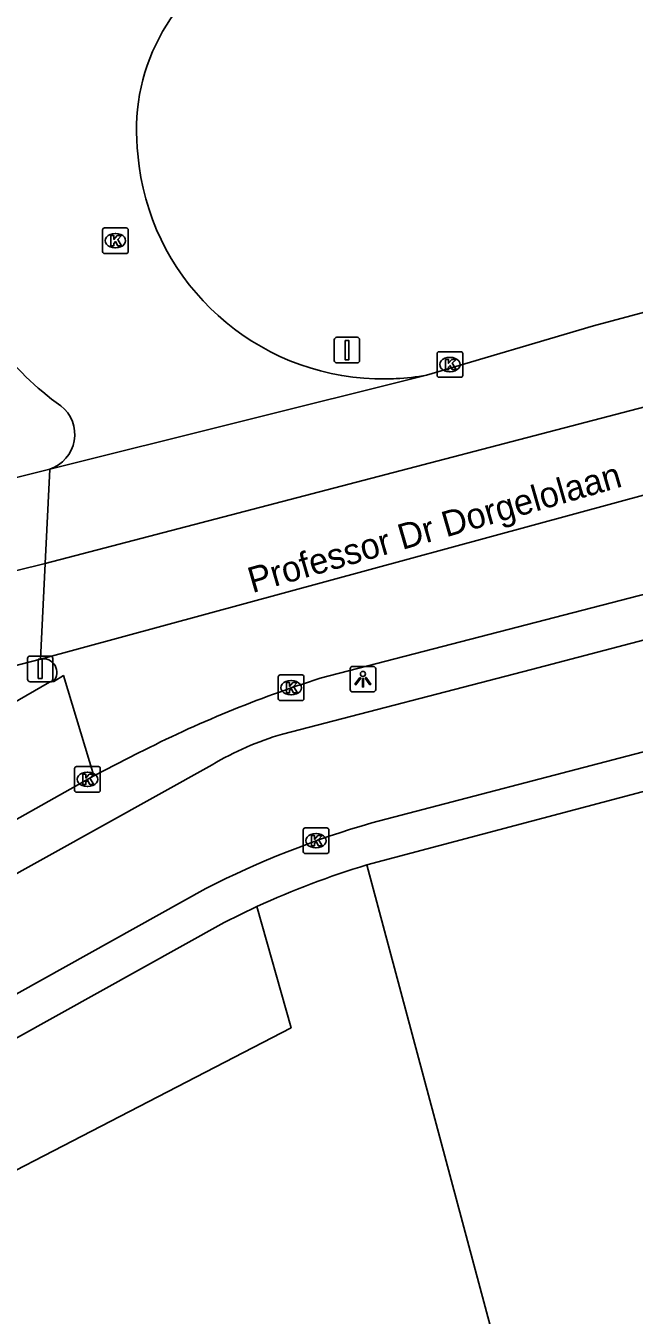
# Model space of a CAD drawing. Extents: x 161477 to 163040, y 383680 to 384868.
# Drawn here: x 162608.7 to 162632.4, y 384088.6 to 384139 of the extents above; entities that cross this region are included whole.
import ezdxf

# ---------------------------------------------------------------- set-up
doc = ezdxf.new("R2010")
doc.units = 0
for name, color, linetype in [('IMGEO_Berm_groen', 7, 'Continuous'), ('IMGEO_Fietspad_gesloten', 7, 'Continuous'), ('IMGEO_Kolk', 7, 'Continuous'), ('IMGEO_Lichtpunt', 7, 'Continuous'), ('IMGEO_Loofbos', 7, 'Continuous'), ('IMGEO_Openbare_ruimte_label', 7, 'Continuous'), ('IMGEO_Rijbaan_lokaal_gesloten', 7, 'Continuous'), ('IMGEO_Verkeersbordpaal', 7, 'Continuous'), ('IMGEO_Voetpad_open', 7, 'Continuous')]:
    doc.layers.add(name, color=color, linetype=linetype)

msp = doc.modelspace()

# ---------------------------------------------------------------- linework, layer by layer
at = {"layer": 'IMGEO_Berm_groen'}
msp.add_lwpolyline([(162617.695, 384104.581), (162619.027, 384099.845), (162598.593, 384089.271), (162593.448, 384085.126), (162589.304, 384083.697), (162583.588, 384084.269), (162568.298, 384089.128), (162499.185, 384079.478)], dxfattribs=at)
at = {"layer": 'IMGEO_Fietspad_gesloten'}
for points in [[(162622.181, 384107.853), (162632.735, 384110.62), (162635.482, 384111.353), (162649.454, 384115.076), (162650.619, 384115.406), (162655.45, 384116.754), (162664.926, 384119.382), (162674.734, 384122.101), (162676.06, 384122.471), (162676.776, 384122.41)], [(162618.694, 384111.319), (162628.414, 384113.844), (162637.487, 384116.224), (162639.292, 384116.686), (162639.308, 384116.69)], [(162596.72, 384099.431), (162615.95, 384110.126)], [(162591.084, 384091.575), (162615.703, 384105.29)]]:
    msp.add_lwpolyline(points, dxfattribs=at)
for centre, radius, start, end in [((162622.02, 384099.917), 11.877, 106.2617, 120.734), ((162632.609, 384072.028), 37.312, 106.2294, 116.9428)]:
    msp.add_arc(centre, radius, start, end, dxfattribs=at)
at = {"layer": 'IMGEO_Kolk'}
for p, q in [((162611.666, 384130.175), (162611.666, 384131.027)), ((162611.741, 384131.101), (162612.593, 384131.101)), ((162612.667, 384131.027), (162612.667, 384130.175)), ((162612.154, 384130.881), (162612.179, 384130.881)), ((162612.593, 384130.101), (162611.741, 384130.101)), ((162612.177, 384130.321), (162612.152, 384130.321)), ((162624.733, 384125.337), (162624.733, 384126.189)), ((162624.808, 384126.263), (162625.66, 384126.263)), ((162625.221, 384126.043), (162625.246, 384126.043)), ((162625.734, 384126.189), (162625.734, 384125.337)), ((162625.244, 384125.483), (162625.219, 384125.483)), ((162625.66, 384125.263), (162624.808, 384125.263)), ((162618.529, 384112.707), (162618.529, 384113.559)), ((162618.604, 384113.633), (162619.456, 384113.633)), ((162619.017, 384113.413), (162619.042, 384113.413)), ((162619.53, 384113.559), (162619.53, 384112.707)), ((162619.04, 384112.853), (162619.015, 384112.853)), ((162619.456, 384112.633), (162618.604, 384112.633)), ((162610.574, 384109.126), (162610.574, 384109.978)), ((162610.649, 384110.052), (162611.501, 384110.052)), ((162611.062, 384109.832), (162611.087, 384109.832)), ((162611.575, 384109.978), (162611.575, 384109.126)), ((162611.501, 384109.052), (162610.649, 384109.052)), ((162611.085, 384109.272), (162611.06, 384109.272)), ((162619.502, 384106.729), (162619.502, 384107.581)), ((162619.577, 384107.655), (162620.429, 384107.655)), ((162619.99, 384107.435), (162620.015, 384107.435)), ((162620.503, 384107.581), (162620.503, 384106.729)), ((162620.013, 384106.875), (162619.988, 384106.875)), ((162620.429, 384106.655), (162619.577, 384106.655))]:
    msp.add_line(p, q, dxfattribs=at)
for points in [[(162611.666, 384130.175), (162611.666, 384131.027)], [(162611.741, 384131.101), (162612.593, 384131.101)], [(162612.667, 384131.027), (162612.667, 384130.175)], [(162611.987, 384130.801), (162612.11, 384130.801), (162612.11, 384130.65), (162612.24, 384130.801), (162612.404, 384130.801), (162612.258, 384130.65), (162612.411, 384130.401), (162612.259, 384130.401), (162612.174, 384130.565), (162612.11, 384130.498), (162612.11, 384130.401), (162611.987, 384130.401), (162611.987, 384130.801)], [(162612.593, 384130.101), (162611.741, 384130.101)], [(162624.733, 384125.337), (162624.733, 384126.189)], [(162624.808, 384126.263), (162625.66, 384126.263)], [(162625.054, 384125.963), (162625.177, 384125.963), (162625.177, 384125.812), (162625.307, 384125.963), (162625.471, 384125.963), (162625.325, 384125.812), (162625.478, 384125.563), (162625.326, 384125.563), (162625.241, 384125.727), (162625.177, 384125.66), (162625.177, 384125.563), (162625.054, 384125.563), (162625.054, 384125.963)], [(162625.734, 384126.189), (162625.734, 384125.337)], [(162625.66, 384125.263), (162624.808, 384125.263)], [(162618.529, 384112.707), (162618.529, 384113.559)], [(162618.604, 384113.633), (162619.456, 384113.633)], [(162618.85, 384113.333), (162618.973, 384113.333), (162618.973, 384113.182), (162619.103, 384113.333), (162619.267, 384113.333), (162619.121, 384113.182), (162619.274, 384112.933), (162619.122, 384112.933), (162619.037, 384113.097), (162618.973, 384113.03), (162618.973, 384112.933), (162618.85, 384112.933), (162618.85, 384113.333)], [(162619.53, 384113.559), (162619.53, 384112.707)], [(162619.456, 384112.633), (162618.604, 384112.633)], [(162610.574, 384109.126), (162610.574, 384109.978)], [(162610.649, 384110.052), (162611.501, 384110.052)], [(162611.575, 384109.978), (162611.575, 384109.126)], [(162610.895, 384109.752), (162611.018, 384109.752), (162611.018, 384109.601), (162611.148, 384109.752), (162611.312, 384109.752), (162611.166, 384109.601), (162611.319, 384109.352), (162611.167, 384109.352), (162611.082, 384109.516), (162611.018, 384109.449), (162611.018, 384109.352), (162610.895, 384109.352), (162610.895, 384109.752)], [(162611.501, 384109.052), (162610.649, 384109.052)], [(162619.502, 384106.729), (162619.502, 384107.581)], [(162619.577, 384107.655), (162620.429, 384107.655)], [(162619.823, 384107.355), (162619.946, 384107.355), (162619.946, 384107.204), (162620.076, 384107.355), (162620.24, 384107.355), (162620.094, 384107.204), (162620.247, 384106.955), (162620.095, 384106.955), (162620.01, 384107.119), (162619.946, 384107.052), (162619.946, 384106.955), (162619.823, 384106.955), (162619.823, 384107.355)], [(162620.503, 384107.581), (162620.503, 384106.729)], [(162620.429, 384106.655), (162619.577, 384106.655)]]:
    msp.add_lwpolyline(points, dxfattribs=at)
for centre, start, end in [((162611.743, 384131.025), 91.552, 178.448), ((162611.743, 384131.025), 91.552, 178.448), ((162612.591, 384131.025), 1.552, 88.448), ((162612.591, 384131.025), 1.552, 88.448), ((162611.743, 384130.177), 181.552, 268.448), ((162611.743, 384130.177), 181.552, 268.448), ((162612.591, 384130.177), 271.552, 358.448), ((162612.591, 384130.177), 271.552, 358.448), ((162624.81, 384126.187), 91.552, 178.448), ((162624.81, 384126.187), 91.552, 178.448), ((162625.658, 384126.187), 1.552, 88.448), ((162625.658, 384126.187), 1.552, 88.448), ((162624.81, 384125.339), 181.552, 268.448), ((162624.81, 384125.339), 181.552, 268.448), ((162625.658, 384125.339), 271.552, 358.448), ((162625.658, 384125.339), 271.552, 358.448), ((162618.606, 384113.557), 91.552, 178.448), ((162618.606, 384113.557), 91.552, 178.448), ((162619.454, 384113.557), 1.552, 88.448), ((162619.454, 384113.557), 1.552, 88.448), ((162618.606, 384112.709), 181.552, 268.448), ((162618.606, 384112.709), 181.552, 268.448), ((162619.454, 384112.709), 271.552, 358.448), ((162619.454, 384112.709), 271.552, 358.448), ((162610.651, 384109.976), 91.552, 178.448), ((162610.651, 384109.976), 91.552, 178.448), ((162611.499, 384109.976), 1.552, 88.448), ((162611.499, 384109.976), 1.552, 88.448), ((162610.651, 384109.128), 181.552, 268.448), ((162610.651, 384109.128), 181.552, 268.448), ((162611.499, 384109.128), 271.552, 358.448), ((162611.499, 384109.128), 271.552, 358.448), ((162619.579, 384107.579), 91.552, 178.448), ((162619.579, 384107.579), 91.552, 178.448), ((162620.427, 384107.579), 1.552, 88.448), ((162620.427, 384107.579), 1.552, 88.448), ((162619.579, 384106.731), 181.552, 268.448), ((162619.579, 384106.731), 181.552, 268.448), ((162620.427, 384106.731), 271.552, 358.448), ((162620.427, 384106.731), 271.552, 358.448)]:
    msp.add_arc(centre, 0.0765, start, end, dxfattribs=at)
for centre, major_axis, ratio, start_param, end_param in [((162612.153, 384130.601), (-0.387, 0.002), 0.722429, 4.712389, 7.853982), ((162612.178, 384130.601), (-0.39, 0.002), 0.717154, 1.570796, 4.712389), ((162625.22, 384125.763), (-0.387, 0.002), 0.722429, 4.712389, 7.853982), ((162625.245, 384125.763), (-0.39, 0.002), 0.717154, 1.570796, 4.712389), ((162619.016, 384113.133), (-0.387, 0.002), 0.722429, 4.712389, 7.853982), ((162619.041, 384113.133), (-0.39, 0.002), 0.717154, 1.570796, 4.712389), ((162611.061, 384109.552), (-0.387, 0.002), 0.722429, 4.712389, 7.853982), ((162611.086, 384109.552), (-0.39, 0.002), 0.717154, 1.570796, 4.712389), ((162619.989, 384107.155), (-0.387, 0.002), 0.722429, 4.712389, 7.853982), ((162620.014, 384107.155), (-0.39, 0.002), 0.717154, 1.570796, 4.712389)]:
    msp.add_ellipse(centre, major_axis=major_axis, ratio=ratio, start_param=start_param, end_param=end_param, dxfattribs=at)
at = {"layer": 'IMGEO_Lichtpunt'}
for p, q in [((162621.337, 384113.873), (162621.337, 384113.066)), ((162621.337, 384113.873), (162621.337, 384113.066)), ((162622.239, 384113.968), (162621.431, 384113.968)), ((162622.239, 384113.968), (162621.431, 384113.968)), ((162622.333, 384113.066), (162622.333, 384113.873)), ((162622.333, 384113.066), (162622.333, 384113.873)), ((162621.431, 384112.972), (162622.239, 384112.972)), ((162621.431, 384112.972), (162622.239, 384112.972))]:
    msp.add_line(p, q, dxfattribs=at)
for points in [[(162621.711, 384113.537), (162621.75, 384113.509), (162621.562, 384113.247), (162621.524, 384113.274), (162621.711, 384113.537)], [(162621.813, 384113.489), (162621.86, 384113.489), (162621.86, 384113.167), (162621.813, 384113.167), (162621.813, 384113.489)], [(162621.923, 384113.509), (162621.961, 384113.536), (162622.148, 384113.274), (162622.109, 384113.246), (162621.923, 384113.509)]]:
    msp.add_lwpolyline(points, dxfattribs=at)
msp.add_circle((162621.836, 384113.671), 0.0994, dxfattribs=at)
for centre, start, end in [((162621.431, 384113.873), 90, 180), ((162621.431, 384113.873), 90, 180), ((162622.239, 384113.873), 0, 90), ((162622.239, 384113.873), 0, 90), ((162621.431, 384113.066), 180, 270), ((162621.431, 384113.066), 180, 270), ((162622.239, 384113.066), 270, 0), ((162622.239, 384113.066), 270, 360)]:
    msp.add_arc(centre, 0.0946, start, end, dxfattribs=at)
at = {"layer": 'IMGEO_Loofbos'}
msp.add_lwpolyline([(162633.881, 384061.746), (162621.991, 384106.209)], dxfattribs=at)
at = {"layer": 'IMGEO_Rijbaan_lokaal_gesloten'}
for points in [[(162609.421, 384117.982), (162642.12, 384126.533), (162675.719, 384136.324), (162712.879, 384147.672), (162738.69, 384156.795), (162766.949, 384166.808), (162790.535, 384176.153), (162811.896, 384183.719), (162833.796, 384184.545)], [(162837.879, 384180.597), (162811.674, 384179.936), (162768.062, 384163.915), (162722.002, 384147.227), (162669.934, 384130.761), (162609.236, 384114.248)], [(162675.824, 384139.822), (162653.097, 384133.241), (162630.84, 384127.269), (162624.316, 384125.348)], [(162613.094, 384133.509), (162613.021, 384134.234)], [(162609.604, 384121.678), (162624.316, 384125.348)], [(162570.302, 384112.064), (162582.678, 384114.817), (162602.378, 384119.861), (162609.604, 384121.678)], [(162609.421, 384117.982), (162609.604, 384121.678)], [(162248.391, 384066.39), (162263.747, 384068.271), (162307.132, 384073.594), (162328.972, 384076.274), (162436.622, 384089.378), (162523.472, 384100.182), (162541.672, 384102.783), (162554.672, 384105.134), (162566.872, 384107.635), (162574.422, 384109.336), (162609.421, 384117.982)], [(162609.421, 384117.982), (162609.236, 384114.248)], [(162620.162, 384113.502), (162637.008, 384117.872), (162638.79, 384118.336)], [(162609.236, 384114.248), (162604.892, 384113.129), (162598.182, 384111.443), (162583.97, 384107.926), (162563.733, 384103.254), (162553.921, 384101.256), (162534.962, 384097.975), (162500, 384093.468), (162481.264, 384091.095), (162457.811, 384088.372), (162442.901, 384086.436), (162402.758, 384081.663), (162381.895, 384078.899), (162368.059, 384077.415), (162337.394, 384073.713), (162307.499, 384070.04), (162248.941, 384062.845)], [(162609.757, 384113.382), (162609.588, 384113.346), (162601.778, 384108.844), (162600.356, 384108.157), (162597.577, 384107.264), (162588.088, 384104.214)], [(162611.324, 384109.693), (162610.136, 384113.605), (162609.757, 384113.382)], [(162611.324, 384109.693), (162613.071, 384110.585)], [(162597.816, 384102.079), (162611.324, 384109.693)]]:
    msp.add_lwpolyline(points, dxfattribs=at)
for centre, radius, start, end in [((162620.738, 384134.933), 7.748, 115.3519, 185.176), ((162622.621, 384134.812), 9.615, 187.7895, 268.1125), ((162616.647, 384133.477), 11.436, 198.9586, 234.693), ((162622.608, 384135.286), 10.088, 268.2706, 272.9749), ((162622.628, 384134.75), 9.553, 273.0236, 280.177), ((162609.161, 384123.028), 1.42, 288.1644, 51.8806), ((162609.353, 384113.729), 0.532, 319.3956, 102.6681), ((162634.477, 384068.625), 47.105, 107.6923, 117.029)]:
    msp.add_arc(centre, radius, start, end, dxfattribs=at)
at = {"layer": 'IMGEO_Verkeersbordpaal'}
for p, q in [((162620.717, 384125.926), (162620.717, 384126.726)), ((162620.717, 384126.726), (162620.717, 384125.926)), ((162620.817, 384126.826), (162621.607, 384126.826)), ((162621.607, 384126.826), (162620.817, 384126.826)), ((162621.707, 384126.726), (162621.707, 384125.926)), ((162621.707, 384125.926), (162621.707, 384126.726)), ((162621.607, 384125.826), (162620.817, 384125.826)), ((162620.817, 384125.826), (162621.607, 384125.826)), ((162608.834, 384114.369), (162609.624, 384114.369)), ((162609.624, 384114.369), (162608.834, 384114.369)), ((162608.734, 384113.469), (162608.734, 384114.269)), ((162608.734, 384114.269), (162608.734, 384113.469)), ((162609.724, 384114.269), (162609.724, 384113.469)), ((162609.724, 384113.469), (162609.724, 384114.269)), ((162609.624, 384113.369), (162608.834, 384113.369)), ((162608.834, 384113.369), (162609.624, 384113.369))]:
    msp.add_line(p, q, dxfattribs=at)
for points in [[(162621.137, 384126.701), (162621.287, 384126.701), (162621.287, 384125.951), (162621.137, 384125.951), (162621.137, 384126.701)], [(162609.154, 384114.244), (162609.304, 384114.244), (162609.304, 384113.494), (162609.154, 384113.494), (162609.154, 384114.244)]]:
    msp.add_lwpolyline(points, dxfattribs=at)
for centre, start, end in [((162620.817, 384126.726), 90, 180), ((162620.817, 384126.726), 90, 180), ((162621.607, 384126.726), 0, 90), ((162621.607, 384126.726), 360, 90), ((162620.817, 384125.926), 180, 270), ((162620.817, 384125.926), 180, 270), ((162621.607, 384125.926), 270, 0), ((162621.607, 384125.926), 270, 0), ((162608.834, 384114.269), 90, 180), ((162608.834, 384114.269), 90, 180), ((162609.624, 384114.269), 0, 90), ((162609.624, 384114.269), 360, 90), ((162608.834, 384113.469), 180, 270), ((162608.834, 384113.469), 180, 270), ((162609.624, 384113.469), 270, 0), ((162609.624, 384113.469), 270, 0)]:
    msp.add_arc(centre, 0.1, start, end, dxfattribs=at)
at = {"layer": 'IMGEO_Voetpad_open'}
for points in [[(162621.991, 384106.209), (162632.931, 384109.111)], [(162591.95, 384090.343), (162616.415, 384103.962), (162617.695, 384104.581)]]:
    msp.add_lwpolyline(points, dxfattribs=at)
msp.add_arc((162631.807, 384073.825), 33.839, 106.8622, 114.647, dxfattribs=at)

# ---------------------------------------------------------------- texts
at = {"layer": 'IMGEO_Openbare_ruimte_label'}
msp.add_text('Professor Dr Dorgelolaan', height=1, rotation=16.0792, dxfattribs=at).set_placement((162617.515, 384116.826))

doc.saveas('drawing.dxf')
